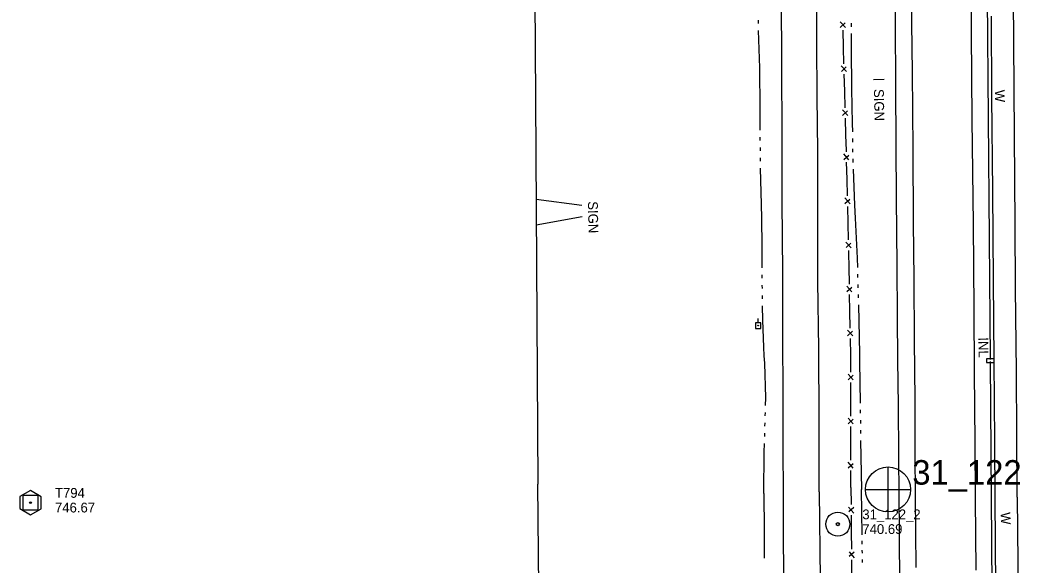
# Model space of a CAD drawing. Extents: x 589250 to 1188077, y 162953 to 363065.
# Drawn here: x 593661 to 594273, y 167794 to 168128 of the extents above; entities that cross this region are included whole.
import ezdxf

# ---------------------------------------------------------------- set-up
doc = ezdxf.new("R2010")
doc.units = 0
for name, color, linetype in [('E_DRN', 7, 'Continuous'), ('E_DRN_Pipe', 7, 'Continuous'), ('E_DRN_SS_UG', 7, 'Continuous'), ('E_DRN_Text', 7, 'Continuous'), ('E_FEN_P', 7, 'Continuous'), ('E_MAP_Control', 7, 'Continuous'), ('E_MAP_Limits', 7, 'Continuous'), ('E_MAP_PassPoints', 7, 'Continuous'), ('E_MAP_PhotoCenter', 7, 'Continuous'), ('E_RDWY', 7, 'Continuous'), ('E_RDWY_Gravel', 7, 'Continuous'), ('E_SGN', 7, 'Continuous'), ('E_SGN_Text', 7, 'Continuous'), ('E_UTL_EPowerPole', 7, 'Continuous'), ('E_WAL', 7, 'Continuous'), ('E_WAL_Text', 7, 'Continuous'), ('E_WTR_FlowLine', 7, 'Continuous')]:
    doc.layers.add(name, color=color, linetype=linetype)

msp = doc.modelspace()

# ---------------------------------------------------------------- linework, layer by layer
at = {"layer": 'E_DRN'}
for p, q in [((594257.46, 167920.23), (594252.76, 167920.19)), ((594252.76, 167920.19), (594252.78, 167917.92)), ((594252.78, 167917.92), (594257.48, 167917.96)), ((594257.48, 167917.96), (594257.46, 167920.23))]:
    msp.add_line(p, q, dxfattribs=at)
at = {"layer": 'E_DRN_Pipe'}
msp.add_line((594255.1, 167919.88), (594249.23, 168672.28), dxfattribs=at)
msp.add_line((594255.1, 167919.88), (594249.23, 168672.28), dxfattribs=at)
at = {"layer": 'E_DRN_SS_UG'}
msp.add_line((594257.76, 167577.5), (594255.11, 167918.71), dxfattribs=at)
at = {"layer": 'E_FEN_P'}
for p, q in [((594166.34, 168123.14), (594163.12, 168126.65)), ((594163.21, 168123.22), (594166.2, 168126)), ((594165.19, 168111.22), (594164.93, 168121.52)), ((594165.19, 168111.08), (594165.19, 168111.22)), ((594165.47, 168100.92), (594165.19, 168111.08)), ((594167.05, 168096.17), (594163.83, 168099.67)), ((594163.92, 168096.25), (594166.91, 168099.04)), ((594165.94, 168084.25), (594165.65, 168094.55)), ((594166.23, 168073.96), (594165.94, 168084.25)), ((594167.81, 168069.21), (594164.58, 168072.71)), ((594164.68, 168069.28), (594167.66, 168072.07)), ((594166.69, 168057.29), (594166.41, 168067.58)), ((594166.96, 168047.9), (594166.69, 168057.29)), ((594168.54, 168042.24), (594165.33, 168045.75)), ((594165.41, 168042.32), (594168.41, 168045.1)), ((594166.98, 168046.99), (594166.96, 168047.9)), ((594167.39, 168030.32), (594167.14, 168040.62)), ((594167.65, 168020.02), (594167.39, 168030.32)), ((594169.21, 168015.27), (594166, 168018.78)), ((594166.08, 168015.35), (594169.08, 168018.13)), ((594168.06, 168003.35), (594167.81, 168013.65)), ((594168.32, 167993.05), (594168.06, 168003.35)), ((594169.88, 167988.3), (594166.67, 167991.81)), ((594166.75, 167988.39), (594169.75, 167991.16)), ((594168.52, 167984.99), (594168.48, 167986.68)), ((594168.67, 167976.38), (594168.52, 167984.99)), ((594168.85, 167966.08), (594168.67, 167976.38)), ((594170.38, 167961.32), (594167.19, 167964.85)), ((594167.25, 167961.43), (594170.26, 167964.18)), ((594169.14, 167949.41), (594168.96, 167959.71)), ((594169.32, 167939.11), (594169.14, 167949.41)), ((594170.85, 167934.34), (594167.66, 167937.88)), ((594167.72, 167934.45), (594170.74, 167937.21)), ((594169.62, 167922.43), (594169.44, 167932.73)), ((594169.64, 167921.2), (594169.62, 167922.43)), ((594169.65, 167912.13), (594169.64, 167921.2)), ((594171.1, 167907.35), (594167.97, 167910.93)), ((594167.98, 167907.5), (594171.03, 167910.21)), ((594169.68, 167895.46), (594169.66, 167905.76)), ((594169.69, 167885.16), (594169.68, 167895.46)), ((594171.15, 167880.37), (594168.02, 167883.95)), ((594168.02, 167880.53), (594171.08, 167883.23)), ((594169.71, 167873.48), (594169.7, 167878.78)), ((594169.72, 167868.48), (594169.71, 167873.48)), ((594169.72, 167858.18), (594169.72, 167868.48)), ((594171.17, 167853.39), (594168.04, 167856.98)), ((594168.04, 167853.55), (594171.1, 167856.25)), ((594169.73, 167841.5), (594169.72, 167851.8)), ((594169.73, 167841.5), (594169.82, 167831.06)), ((594168.37, 167829.44), (594171.58, 167825.82)), ((594171.54, 167829.3), (594168.47, 167826.53)), ((594169.88, 167824.59), (594169.98, 167814.14)), ((594169.98, 167814.14), (594170.07, 167803.69)), ((594168.62, 167802.07), (594171.82, 167798.46)), ((594171.79, 167801.93), (594168.71, 167799.17)), ((594170.12, 167797.23), (594170.19, 167786.78))]:
    msp.add_line(p, q, dxfattribs=at)
at = {"layer": 'E_MAP_Control'}
for p, q in [((593662.99, 167827.67), (593662.99, 167836.67)), ((593662.99, 167836.67), (593671.99, 167836.67)), ((593662.99, 167827.67), (593662.99, 167836.67)), ((593662.99, 167836.67), (593671.99, 167836.67)), ((593671.99, 167836.67), (593671.99, 167827.67)), ((593671.99, 167836.67), (593671.99, 167827.67)), ((593671.99, 167827.67), (593662.99, 167827.67)), ((593671.99, 167827.67), (593662.99, 167827.67))]:
    msp.add_line(p, q, dxfattribs=at)
msp.add_lwpolyline([(593661.08, 167835.93), (593661.08, 167828.54), (593667.54, 167824.81), (593673.94, 167828.48), (593673.94, 167835.81), (593667.41, 167839.53)], close=True, dxfattribs=at)
msp.add_lwpolyline([(593661.08, 167835.93), (593661.08, 167828.54), (593667.54, 167824.81), (593673.94, 167828.48), (593673.94, 167835.81), (593667.41, 167839.53)], close=True, dxfattribs=at)
msp.add_circle((593667.49, 167832.17), 0.546, dxfattribs=at)
msp.add_circle((593667.49, 167832.17), 0.546, dxfattribs=at)
at = {"layer": 'E_MAP_Limits'}
for p, q in [((593974.23, 168458), (593976.56, 168079.24)), ((593976.56, 168079.24), (593978.17, 167843.42)), ((593979.28, 167680.57), (593978.17, 167843.42))]:
    msp.add_line(p, q, dxfattribs=at)
at = {"layer": 'E_MAP_PassPoints'}
for radius in [7.38, 7.38, 0.945, 0.945]:
    msp.add_circle((594161.74, 167819.01), radius, dxfattribs=at)
at = {"layer": 'E_MAP_PhotoCenter'}
for p, q in [((594192.43, 167854.04), (594192.36, 167826.64)), ((594192.43, 167854.04), (594192.36, 167826.64)), ((594178.74, 167840.24), (594206.2, 167840.22)), ((594178.74, 167840.24), (594206.2, 167840.22))]:
    msp.add_line(p, q, dxfattribs=at)
msp.add_circle((594192.48, 167840.25), 13.78, dxfattribs=at)
msp.add_circle((594192.48, 167840.25), 13.78, dxfattribs=at)
at = {"layer": 'E_RDWY'}
for p, q in [((594243.63, 168119.66), (594243.27, 168174.79)), ((594269.48, 168114.15), (594268.84, 168173.78)), ((594127.53, 168100.97), (594127.27, 168151.14)), ((594148.82, 168113.9), (594148.88, 168141.31)), ((594207.36, 168095.78), (594206.93, 168141.11)), ((594243.93, 168066.91), (594243.63, 168119.66)), ((594149.08, 168080.68), (594148.82, 168113.9)), ((594269.8, 168057.3), (594269.48, 168114.15)), ((594127.62, 168055.57), (594127.53, 168100.97)), ((594207.95, 168048.53), (594207.36, 168095.78)), ((594149.4, 168047.53), (594149.08, 168080.68)), ((594244.79, 168002.66), (594243.93, 168066.91)), ((594127.72, 168016.58), (594127.62, 168055.57)), ((594270.33, 168002.84), (594269.8, 168057.3)), ((594149.4, 168006.89), (594149.4, 168047.53)), ((594208.1, 168003.86), (594207.95, 168048.53)), ((594127.98, 167972.9), (594127.72, 168016.58)), ((594149.58, 167967.53), (594149.4, 168006.89)), ((594208.45, 167969.12), (594208.1, 168003.86)), ((594245.22, 167950.64), (594244.79, 168002.66)), ((594270.58, 167963.26), (594270.33, 168002.84)), ((594128.07, 167934.52), (594127.98, 167972.9)), ((594150.13, 167926.3), (594149.58, 167967.53)), ((594208.66, 167931.46), (594208.45, 167969.12)), ((594271.11, 167912.51), (594270.58, 167963.26)), ((594245.44, 167912.06), (594245.22, 167950.64)), ((594128.21, 167897.39), (594128.07, 167934.52)), ((594209.04, 167895.06), (594208.66, 167931.46)), ((594150.32, 167882.82), (594150.13, 167926.3)), ((594245.89, 167868.98), (594245.44, 167912.06)), ((594271.41, 167873.33), (594271.11, 167912.51)), ((594128.32, 167864.62), (594128.21, 167897.39)), ((594209.14, 167863.16), (594209.04, 167895.06)), ((594150.29, 167838.71), (594150.32, 167882.82)), ((594271.61, 167835.59), (594271.41, 167873.33)), ((594245.98, 167834.32), (594245.89, 167868.98)), ((594128.57, 167838.87), (594128.32, 167864.62)), ((594209.36, 167835.66), (594209.14, 167863.16)), ((594128.45, 167821.09), (594128.57, 167838.87)), ((594150.29, 167838.71), (594150.95, 167785.33)), ((594209.71, 167792.56), (594209.36, 167835.66)), ((594271.61, 167835.59), (594271.96, 167795.3)), ((594246.34, 167790.82), (594245.98, 167834.32)), ((594128.85, 167767.36), (594128.45, 167821.09)), ((594271.96, 167795.3), (594272.22, 167747.65))]:
    msp.add_line(p, q, dxfattribs=at)
at = {"layer": 'E_RDWY_Gravel'}
for p, q in [((594197, 168125.28), (594196.41, 168168.75)), ((594197.27, 168088.15), (594197, 168125.28)), ((594197.55, 168050.63), (594197.27, 168088.15)), ((594197.71, 168018.66), (594197.55, 168050.63)), ((594197.99, 167977.43), (594197.71, 168018.66)), ((594198.27, 167946.06), (594197.99, 167977.43)), ((594198.46, 167919.66), (594198.27, 167946.06)), ((594198.81, 167891.4), (594198.46, 167919.66)), ((594199.14, 167861.36), (594198.81, 167891.4)), ((594199.27, 167836.37), (594199.14, 167861.36)), ((594199.39, 167814.45), (594199.27, 167836.37)), ((594199.74, 167770.95), (594199.39, 167814.45))]:
    msp.add_line(p, q, dxfattribs=at)
at = {"layer": 'E_SGN'}
for p, q in [((594183.58, 168091.32), (594190.13, 168091.52)), ((593976.98, 168017.99), (594005.12, 168014.48)), ((593977.08, 168002.43), (594005.25, 168007.46))]:
    msp.add_line(p, q, dxfattribs=at)
at = {"layer": 'E_UTL_EPowerPole'}
for points in [[(594112.93, 167942.29), (594112.93, 167944.94)], [(594114.6, 167942.29), (594111.25, 167942.29)], [(594111.25, 167942.29), (594111.25, 167938.94)], [(594111.25, 167938.94), (594114.6, 167938.94)], [(594114.6, 167938.94), (594114.6, 167942.29)]]:
    msp.add_lwpolyline(points, dxfattribs=at)
msp.add_circle((594112.96, 167940.62), 0.217, dxfattribs=at)
at = {"layer": 'E_WAL'}
for p, q in [((594256.09, 168080.64), (594255.85, 168130.08)), ((594256.63, 168022.74), (594256.09, 168080.64)), ((594257.1, 167968.54), (594256.63, 168022.74)), ((594257.47, 167919.24), (594257.1, 167968.54)), ((594257.92, 167869.4), (594257.47, 167919.24)), ((594258.12, 167835), (594257.92, 167869.4)), ((594259.18, 167702.43), (594258.12, 167835))]:
    msp.add_line(p, q, dxfattribs=at)
at = {"layer": 'E_WTR_FlowLine'}
for p, q in [((594113.12, 168125.6), (594113.09, 168127.71)), ((594169.91, 168125.78), (594169.9, 168123.71)), ((594113.97, 168098.6), (594113.23, 168121.39)), ((594169.88, 168119.55), (594169.81, 168106.51)), ((594169.81, 168106.51), (594170.09, 168089.42)), ((594114.06, 168090.83), (594113.97, 168098.6)), ((594114.18, 168080.93), (594114.06, 168090.83)), ((594170.09, 168089.42), (594170.15, 168085.54)), ((594114.25, 168060.25), (594114.18, 168080.93)), ((594170.15, 168085.54), (594170.57, 168064.5)), ((594170.57, 168064.5), (594170.63, 168059.3)), ((594114.29, 168053.93), (594114.27, 168056.04)), ((594170.69, 168055.14), (594170.71, 168053.07)), ((594114.34, 168047.6), (594114.33, 168049.71)), ((594170.77, 168048.91), (594170.8, 168046.83)), ((594114.4, 168041.28), (594114.38, 168043.38)), ((594115.08, 168014.76), (594114.45, 168037.06)), ((594170.89, 168042.68), (594170.98, 168040.6)), ((594171.14, 168036.45), (594172.01, 168014.35)), ((594115.16, 168006.49), (594115.08, 168014.76)), ((594172.01, 168014.35), (594172.38, 168006.35)), ((594115.32, 167989.02), (594115.16, 168006.49)), ((594172.38, 168006.35), (594173.51, 167982.02)), ((594115.41, 167975.92), (594115.32, 167989.02)), ((594173.51, 167982.02), (594173.68, 167976.24)), ((594115.46, 167969.59), (594115.44, 167971.7)), ((594173.81, 167972.09), (594173.88, 167970.01)), ((594115.53, 167963.27), (594115.5, 167965.38)), ((594174.01, 167965.86), (594174.07, 167963.78)), ((594115.62, 167956.94), (594115.59, 167959.05)), ((594174.2, 167959.63), (594174.27, 167957.55)), ((594115.8, 167944.02), (594115.68, 167952.73)), ((594174.39, 167953.4), (594174.92, 167923.27)), ((594116.4, 167927.35), (594115.8, 167944.02)), ((594116.74, 167922.18), (594116.4, 167927.35)), ((594117.05, 167917.57), (594116.74, 167922.17)), ((594174.92, 167923.27), (594175, 167918.58)), ((594117.66, 167896.4), (594117.05, 167917.57)), ((594175, 167918.58), (594175.38, 167893.15)), ((594117.52, 167891.62), (594117.66, 167896.4)), ((594117.33, 167885.3), (594117.39, 167887.41)), ((594175.44, 167888.99), (594175.47, 167886.91)), ((594117.14, 167878.98), (594117.2, 167881.08)), ((594175.53, 167882.76), (594175.56, 167880.68)), ((594116.95, 167872.65), (594117.02, 167874.76)), ((594175.62, 167876.53), (594175.64, 167874.45)), ((594116.66, 167863.02), (594116.83, 167868.44)), ((594175.7, 167870.29), (594176.13, 167840.17)), ((594116.5, 167837.86), (594116.66, 167863.02)), ((594116.5, 167837.86), (594116.56, 167815.21)), ((594176.55, 167812.56), (594176.13, 167840.17)), ((594116.56, 167815.21), (594116.62, 167798.22)), ((594176.61, 167808.3), (594176.6, 167808.76)), ((594176.64, 167806.85), (594176.61, 167808.3)), ((594176.75, 167801.14), (594176.71, 167803.05)), ((594176.86, 167795.43), (594176.83, 167797.34))]:
    msp.add_line(p, q, dxfattribs=at)

# ---------------------------------------------------------------- texts
at = {"layer": 'E_DRN_Text'}
msp.add_text('INL', height=6, rotation=271.12241, dxfattribs=at).set_placement((594247.76, 167933.37))
at = {"layer": 'E_MAP_Control'}
for s, p in [('T794', (593682.5, 167835.17)), ('T794', (593682.5, 167835.17)), ('746.67', (593682.5, 167826.17)), ('746.67', (593682.5, 167826.17))]:
    msp.add_text(s, height=6, dxfattribs=at).set_placement(p)
at = {"layer": 'E_MAP_PassPoints'}
for s, p in [('31_122_2', (594176.74, 167821.99)), ('31_122_2', (594176.74, 167821.99)), ('740.69', (594176.74, 167812.99)), ('740.69', (594176.74, 167812.99))]:
    msp.add_text(s, height=6, dxfattribs=at).set_placement(p)
at = {"layer": 'E_MAP_PhotoCenter'}
msp.add_text('31_122', height=15, dxfattribs=at).set_placement((594207.33, 167843.22))
msp.add_text('31_122', height=15, dxfattribs=at).set_placement((594207.33, 167843.22))
at = {"layer": 'E_SGN_Text'}
for p in [(594183.83, 168085.49), (594008.75, 168016.72)]:
    msp.add_text('SIGN', height=6, rotation=271.12241, dxfattribs=at).set_placement(p)
at = {"layer": 'E_WAL_Text'}
for p in [(594257.84, 168084.96), (594261.41, 167826.28)]:
    msp.add_text('W', height=6, rotation=271.35124, dxfattribs=at).set_placement(p)

doc.saveas('drawing.dxf')
